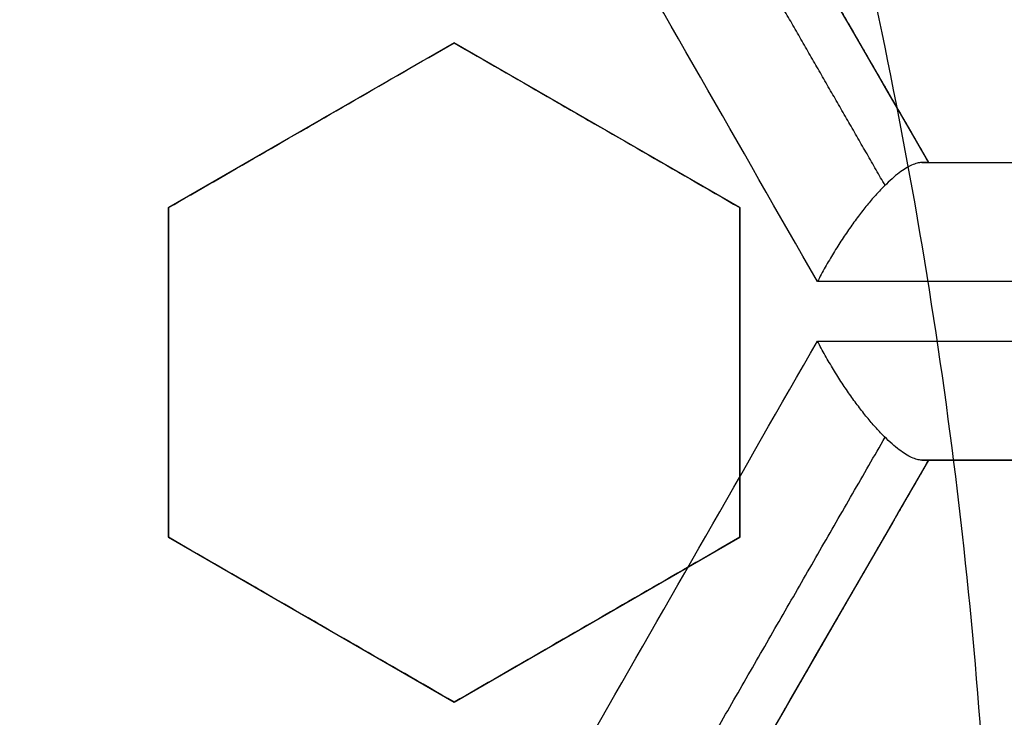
# Model space of a CAD drawing. Header units: centimetres. Extents: x -11.4 to 11.4, y -26.1 to 0.
# Tile 529 of 656: x -6.685 to -6.6023, y -23.7158 to -23.6571. Entities that reach past the tile are written whole.
import ezdxf

# ---------------------------------------------------------------- set-up
doc = ezdxf.new("R2010")
doc.units = ezdxf.units.CM
doc.layers.add('Default', color=7, linetype='Continuous', true_color=0x000000)

msp = doc.modelspace()

# ---------------------------------------------------------------- linework, layer by layer
at = {"layer": 'Default'}
for p, q in [((-6.61544310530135, -23.65737095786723, -4.611419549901), (-6.608647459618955, -23.66914136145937, -4.611419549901)), ((-6.6485, -23.6590673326, -3.243246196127), (-6.672499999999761, -23.67292373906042, -3.243246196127)), ((-6.624500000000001, -23.67292373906, -3.251824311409), (-6.648499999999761, -23.65906733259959, -3.251824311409)), ((-6.66049999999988, -23.66599553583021, -3.269842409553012), (-6.66049999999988, -23.66599553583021, -3.216633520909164)), ((-6.636499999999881, -23.66599553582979, -3.278392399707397), (-6.636499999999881, -23.66599553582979, -3.225183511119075)), ((-6.608647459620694, -23.66914136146, -4.579660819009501), (-6.544147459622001, -23.66914136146, -4.579660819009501)), ((-6.672499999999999, -23.67292373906, -3.2376128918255), (-6.672499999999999, -23.70063655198, -3.2376128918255)), ((-6.624500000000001, -23.70063655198, -3.2548607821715), (-6.624500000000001, -23.67292373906, -3.2548607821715)), ((-6.672499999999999, -23.68678014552, -3.264128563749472), (-6.672499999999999, -23.68678014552, -3.210919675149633)), ((-6.624500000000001, -23.68678014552, -3.281385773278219), (-6.624500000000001, -23.68678014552, -3.228176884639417)), ((-6.60864745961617, -23.6941413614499, -4.564481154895), (-6.640897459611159, -23.74999999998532, -4.564481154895)), ((-6.544147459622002, -23.69414136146, -4.579660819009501), (-6.60864745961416, -23.69414136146, -4.579660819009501)), ((-6.672499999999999, -23.70063655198, -3.2408483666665), (-6.648500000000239, -23.71449295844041, -3.2408483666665)), ((-6.6485, -23.71449295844, -3.2495181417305), (-6.62450000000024, -23.70063655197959, -3.2495181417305)), ((-6.66050000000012, -23.70756475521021, -3.26742165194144), (-6.66050000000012, -23.70756475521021, -3.214212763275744)), ((-6.636500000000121, -23.70756475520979, -3.276108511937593), (-6.636500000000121, -23.70756475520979, -3.222899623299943))]:
    msp.add_line(p, q, dxfattribs=at)
at = {"layer": 'Default', "extrusion": (0, 0, -1)}
for centre, radius, start, end in [((7.050000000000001, -23.75, 3), 0.9, 90, 270), ((7.050000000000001, -23.75, 3.789997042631), 0.8999999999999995, 90, 270), ((7.050000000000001, -23.75, 4.600000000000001), 0.8550000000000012, 90, 270), ((7.050000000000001, -23.75, 4.27), 0.8250000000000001, 0, 180), ((7.050000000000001, -23.75, 4.48), 0.82, 0, 180), ((7.050000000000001, -23.75, 4.455), 0.7950000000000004, 0, 180), ((7.050000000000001, -23.75, 4.32), 0.7825000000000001, 0, 180), ((7.050000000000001, -23.75, 4.455), 0.7825000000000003, 0, 180), ((7.050000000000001, -23.75, 3.984878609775), 0.7584500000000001, 90, 180), ((7.050000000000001, -23.75, 4.345000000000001), 0.7575000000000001, 0, 180), ((7.050000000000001, -23.75, 3.2675), 0.6775000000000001, 0, 180), ((7.050000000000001, -23.75, 3.2775), 0.677500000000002, 0, 180), ((7.050000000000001, -23.75, 3.25), 0.6725, 0, 180), ((7.050000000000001, -23.75, 3.2875), 0.6725, 0, 180), ((7.050000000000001, -23.75, 3.25), 0.6367740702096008, 0, 180), ((7.050000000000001, -23.75, 3.269019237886), 0.6125, 0, 180), ((7.050000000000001, -23.75, 4.69), 0.6075000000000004, 0, 180), ((7.050000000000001, -23.75, 4.670980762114), 0.6075, 0, 180), ((7.050000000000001, -23.75, 3.255), 0.6075, 0, 180), ((7.050000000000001, -23.75, 3.2875), 0.6075, 0, 180), ((7.050000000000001, -23.75, 3.05), 0.5999999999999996, 90, 270), ((7.050000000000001, -23.75, 3.255), 0.55, 0, 180), ((7.050000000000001, -23.75, 3.263395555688), 0.5500000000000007, 0, 180)]:
    msp.add_arc(centre, radius, start, end, dxfattribs=at)
at = {"layer": 'Default'}
for centre, radius, start, end in [((-7.050000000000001, -23.75, -4.6), 0.8550000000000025, 270, 90), ((-7.050000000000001, -23.75, -4.27), 0.835, 270, 90), ((-7.050000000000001, -23.75, -4.58), 0.8349999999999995, 270, 90), ((-7.050000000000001, -23.75, -4.425000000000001), 0.8349999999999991, 270, 90), ((-7.050000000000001, -23.75, -4.295000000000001), 0.8250000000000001, 0, 180), ((-7.050000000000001, -23.75, -4.282500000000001), 0.8250000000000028, 0, 180), ((-7.050000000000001, -23.75, -4.32), 0.8, 0, 180), ((-7.050000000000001, -23.75, -3.1), 0.775, 270, 90), ((-7.050000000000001, -23.75, -3.5986250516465), 0.7749999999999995, 270, 90), ((-7.050000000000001, -23.75, -4.43), 0.7575000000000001, 0, 180), ((-7.050000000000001, -23.75, -4.3875), 0.7575000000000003, 0, 180), ((-7.050000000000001, -23.75, -3.2425), 0.75, 0, 180), ((-7.050000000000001, -23.75, -3.98), 0.75, 0, 180), ((-7.050000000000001, -23.75, -3.61125), 0.75, 0, 74.77009621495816), ((-7.050000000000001, -23.75, -3.2425), 0.7025000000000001, 0, 180), ((-7.050000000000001, -23.75, -3.2875), 0.6775000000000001, 0, 180), ((-7.050000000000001, -23.75, -3.26875), 0.6724999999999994, 0, 180), ((-7.050000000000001, -23.75, -4.66), 0.67, 0, 180), ((-7.050000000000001, -23.75, -4.69), 0.6400000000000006, 0, 180), ((-7.050000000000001, -23.75, -3.25), 0.636774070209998, 0, 180), ((-7.050000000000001, -23.75, -3.2875), 0.6231698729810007, 0, 180), ((-7.050000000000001, -23.75, -4.680490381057), 0.6075000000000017, 0, 180), ((-7.050000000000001, -23.75, -3.27125), 0.6075000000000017, 0, 180), ((-7.050000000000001, -23.75, -3), 0.6000000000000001, 270, 90), ((-7.050000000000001, -23.75, -3.1), 0.6000000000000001, 270, 90), ((-7.050000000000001, -23.75, -3.271791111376), 0.55, 0, 180), ((-7.050000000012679, -23.75000000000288, -3.2875), 0.4469695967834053, 2.93321794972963, 12.94174343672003)]:
    msp.add_arc(centre, radius, start, end, dxfattribs=at)
at = {"layer": 'Default', "extrusion": (0, 1, 0)}
for centre, radius, start, end in [((7.049999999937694, -5.759999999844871, -23.66914136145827), 1.224999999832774, 111.0895761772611, 114.3897087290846), ((7.050000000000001, -5.760000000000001, -23.69414136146), 1.225, 111.0895761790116, 113.5404406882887)]:
    msp.add_arc(centre, radius, start, end, dxfattribs=at)
at = {"layer": 'Default', "extrusion": (0, -1, 0)}
for centre, radius, start, end in [((-7.050000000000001, -5.760000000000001, 23.67914136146), 1.215000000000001, 65.31344244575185, 69.17132796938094), ((-7.049999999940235, -5.759999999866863, 23.67914138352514), 1.214999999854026, 65.31344244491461, 69.17132797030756), ((-7.050000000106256, -5.760000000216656, 23.69414137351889), 1.225000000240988, 65.6102912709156, 68.91042381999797)]:
    msp.add_arc(centre, radius, start, end, dxfattribs=at)
at = {"layer": 'Default', "extrusion": (-3.337380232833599e-08, 0.9999999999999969, -7.260471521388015e-08)}
msp.add_arc((7.050000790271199, -5.760001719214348, -23.68414080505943), 1.21499999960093, 110.8286720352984, 114.6865575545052, dxfattribs=at)
at = {"layer": 'Default'}
for points, degree in [([(-7.050000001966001, -22.85000591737, -4.579994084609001), (-7.038829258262, -22.85000591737, -4.579994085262), (-7.016470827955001, -22.85041309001, -4.57996809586), (-6.982913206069, -22.85229470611, -4.579978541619), (-6.949430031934, -22.85542554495, -4.579975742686), (-6.916038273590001, -22.85981313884, -4.579976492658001), (-6.882816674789, -22.86545048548, -4.579976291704), (-6.849855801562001, -22.87232107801, -4.579976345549), (-6.817154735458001, -22.88042458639, -4.579976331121), (-6.784792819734, -22.88974261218, -4.579976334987), (-6.752822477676, -22.90025696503, -4.579976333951), (-6.721248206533, -22.91196643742, -4.579976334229), (-6.690138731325, -22.92484687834, -4.579976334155), (-6.659531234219, -22.93888214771, -4.579976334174), (-6.629466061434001, -22.95405467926, -4.579976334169), (-6.60000794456, -22.97033040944, -4.579976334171), (-6.571170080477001, -22.98770094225, -4.57997633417), (-6.542992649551, -23.00614419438, -4.57997633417), (-6.515530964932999, -23.02562391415, -4.57997633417), (-6.488811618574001, -23.04612101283, -4.57997633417), (-6.462881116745, -23.06760056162, -4.57997633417), (-6.437786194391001, -23.09002131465, -4.57997633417), (-6.413531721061, -23.11337910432, -4.57997633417), (-6.390166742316, -23.13762926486, -4.57997633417), (-6.367728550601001, -23.1627320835, -4.57997633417), (-6.346240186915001, -23.18866229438, -4.57997633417), (-6.325745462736, -23.21536660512, -4.57997633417), (-6.306266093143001, -23.24281397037, -4.57997633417), (-6.287815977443, -23.27098694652, -4.57997633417), (-6.270435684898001, -23.29982524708, -4.57997633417), (-6.254144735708, -23.32929531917, -4.57997633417), (-6.238966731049, -23.35935601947, -4.57997633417), (-6.22493234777, -23.3899431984, -4.57997633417), (-6.212045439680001, -23.4210469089, -4.57997633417), (-6.200328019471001, -23.4526190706, -4.57997633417), (-6.189801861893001, -23.48460021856, -4.57997633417), (-6.180477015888, -23.5169596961, -4.57997633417), (-6.172370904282, -23.54963853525, -4.57997633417), (-6.165495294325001, -23.58258113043, -4.57997633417), (-6.159852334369, -23.61577939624, -4.57997633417), (-6.155455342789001, -23.64916502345, -4.57997633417), (-6.152310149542, -23.68268801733, -4.57997633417), (-6.150420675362, -23.71631200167, -4.57997633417), (-6.149790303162, -23.74996560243, -4.57997633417), (-6.150418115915, -23.78361971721, -4.57997633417), (-6.152305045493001, -23.81724384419, -4.57997633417), (-6.155447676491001, -23.85076694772, -4.57997633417), (-6.159842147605, -23.884153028, -4.57997633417), (-6.165482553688, -23.91735152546, -4.57997633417), (-6.172355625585, -23.95029454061, -4.57997633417), (-6.180459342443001, -23.98297436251, -4.57997633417), (-6.189781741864, -24.01533455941, -4.57997633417), (-6.200305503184, -24.0473165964, -4.57997633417), (-6.212020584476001, -24.07888976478, -4.57997633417), (-6.224905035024, -24.10999420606, -4.57997633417), (-6.238937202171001, -24.14058267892, -4.57997633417), (-6.254113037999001, -24.170644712, -4.57997633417), (-6.270401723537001, -24.20011593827, -4.57997633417), (-6.287779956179, -24.2289557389, -4.57997633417), (-6.306227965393, -24.25713010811, -4.57997633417), (-6.325705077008, -24.28457868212, -4.57997633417), (-6.346198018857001, -24.3112848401, -4.57997633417), (-6.367684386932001, -24.33721659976, -4.57997633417), (-6.390120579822, -24.3623209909, -4.57997633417), (-6.413483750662, -24.38657293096, -4.57997633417), (-6.437736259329, -24.40993235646, -4.57997633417), (-6.462829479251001, -24.4323550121, -4.57997633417), (-6.488758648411, -24.45383675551, -4.57997633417), (-6.515476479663, -24.47433588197, -4.57997633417), (-6.542936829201, -24.49381775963, -4.57997633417), (-6.571112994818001, -24.51226319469, -4.57997633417), (-6.599949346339, -24.52963576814, -4.579976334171), (-6.629406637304, -24.54591392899, -4.579976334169), (-6.659470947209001, -24.56108882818, -4.579976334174), (-6.690077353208, -24.57512635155, -4.579976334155), (-6.721186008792, -24.58800916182, -4.579976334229), (-6.752759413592, -24.59972097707, -4.579976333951), (-6.784729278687, -24.61023780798, -4.579976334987), (-6.817091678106, -24.61955853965, -4.579976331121), (-6.849792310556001, -24.62766442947, -4.579976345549), (-6.88275073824, -24.63453701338, -4.579976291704), (-6.915969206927, -24.64017644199, -4.579976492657), (-6.949361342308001, -24.64456678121, -4.579975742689), (-6.982852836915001, -24.64770094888, -4.579978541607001), (-7.016430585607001, -24.64958576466, -4.579968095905), (-7.038814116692, -24.64999408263, -4.579994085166), (-7.049999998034, -24.64999408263, -4.579994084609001)], 3), ([(-7.050000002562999, -22.87000771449, -4.599992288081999), (-7.038929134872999, -22.87000771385, -4.599992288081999), (-7.016824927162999, -22.87044777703, -4.600003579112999), (-6.983759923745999, -22.87231003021, -4.599999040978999), (-6.950849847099, -22.8754191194, -4.600000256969), (-6.918072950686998, -22.87975909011, -4.599999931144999), (-6.885477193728, -22.88532902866, -4.600000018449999), (-6.853104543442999, -22.89212084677, -4.599999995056), (-6.820976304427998, -22.90013377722, -4.600000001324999), (-6.789232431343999, -22.90933233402, -4.599999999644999), (-6.757976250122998, -22.91967364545, -4.600000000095), (-6.727177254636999, -22.93115663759, -4.599999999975), (-6.696849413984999, -22.94377187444, -4.600000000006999), (-6.666982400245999, -22.95752443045, -4.599999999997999), (-6.637633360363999, -22.97239239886, -4.6), (-6.608880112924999, -22.98833558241, -4.6), (-6.580743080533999, -23.00534064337, -4.6), (-6.553257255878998, -23.02338719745, -4.6), (-6.526470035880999, -23.04244368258, -4.6), (-6.500404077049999, -23.06249428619, -4.6), (-6.475109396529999, -23.08350162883, -4.6), (-6.450633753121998, -23.10542314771, -4.6), (-6.426981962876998, -23.12825403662, -4.6), (-6.404200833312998, -23.15195089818, -4.6), (-6.382323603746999, -23.17647785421, -4.6), (-6.361371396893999, -23.20181201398, -4.6), (-6.341387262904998, -23.22790124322, -4.6), (-6.322391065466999, -23.25471754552, -4.6), (-6.304398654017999, -23.28224122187, -4.6), (-6.287450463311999, -23.31041192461, -4.6), (-6.271564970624, -23.33919764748, -4.6), (-6.256764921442, -23.36855872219, -4.6), (-6.243080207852, -23.39843256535, -4.6), (-6.2305142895, -23.42881031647, -4.6), (-6.219089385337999, -23.45964319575, -4.6), (-6.208826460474, -23.4908734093, -4.6), (-6.199734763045, -23.52247268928, -4.6), (-6.191831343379, -23.55438357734, -4.6), (-6.185127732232, -23.58655183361, -4.6), (-6.179626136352, -23.61896932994, -4.6), (-6.175339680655, -23.65156823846, -4.6), (-6.172273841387, -23.68430056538, -4.6), (-6.170432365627, -23.71713212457, -4.6), (-6.169818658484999, -23.74999277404, -4.6), (-6.170431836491, -23.78285372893, -4.6), (-6.172272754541, -23.81568473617, -4.6), (-6.17533790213, -23.84841578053, -4.6), (-6.179623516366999, -23.88101313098, -4.6), (-6.185124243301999, -23.91342969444, -4.6), (-6.191827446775, -23.94559951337, -4.6), (-6.199731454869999, -23.97751522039, -4.6), (-6.208824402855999, -24.00912015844, -4.6), (-6.219088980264, -24.04035585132, -4.6), (-6.230515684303, -24.07119339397, -4.6), (-6.243083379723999, -24.10157483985, -4.6), (-6.256770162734, -24.13145229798, -4.6), (-6.271572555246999, -24.16081683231, -4.6), (-6.287460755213, -24.18960605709, -4.6), (-6.304412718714, -24.21778133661, -4.6), (-6.322408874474, -24.24530870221, -4.6), (-6.341407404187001, -24.27212610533, -4.6), (-6.361391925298, -24.29821371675, -4.6), (-6.382342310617, -24.32354381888, -4.6), (-6.404216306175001, -24.34806569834, -4.6), (-6.426994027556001, -24.37175796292, -4.6), (-6.450643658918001, -24.39458604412, -4.6), (-6.475121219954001, -24.41650866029, -4.6), (-6.500422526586, -24.43752061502, -4.6), (-6.526496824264, -24.45757628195, -4.6), (-6.553291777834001, -24.47663651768, -4.6), (-6.580784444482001, -24.49468551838, -4.6), (-6.608928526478, -24.51169257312, -4.6), (-6.637691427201, -24.52763854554, -4.6), (-6.667051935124, -24.54250933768, -4.599999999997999), (-6.696931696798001, -24.55626435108, -4.600000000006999), (-6.727274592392, -24.56888192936, -4.599999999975), (-6.758087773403, -24.58036572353, -4.600000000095), (-6.789353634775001, -24.59070531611, -4.599999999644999), (-6.821099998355, -24.59989952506, -4.600000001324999), (-6.853227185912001, -24.60790727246, -4.599999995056), (-6.885602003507, -24.61469476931, -4.600000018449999), (-6.918204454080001, -24.62026089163, -4.599999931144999), (-6.950981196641, -24.6245956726, -4.600000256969), (-6.983876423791, -24.62769844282, -4.599999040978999), (-7.01690332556, -24.62955448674, -4.600003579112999), (-7.038958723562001, -24.62999228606, -4.599992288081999), (-7.049999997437, -24.62999228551, -4.599992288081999)], 3), ([(-7.050000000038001, -22.97338343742, -4.211616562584), (-7.040034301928, -22.97326068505, -4.211739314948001), (-7.0200716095, -22.97339655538, -4.211987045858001), (-6.990068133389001, -22.97475443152, -4.212364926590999), (-6.960077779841, -22.97727194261, -4.212748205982), (-6.930172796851, -22.98094910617, -4.213135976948), (-6.900463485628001, -22.98577184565, -4.213526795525), (-6.870960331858, -22.99173644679, -4.213920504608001), (-6.841728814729, -22.9988285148, -4.21431621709), (-6.812767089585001, -23.00704882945, -4.214713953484), (-6.784149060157, -23.01637813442, -4.215112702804), (-6.755903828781, -23.0268065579, -4.215512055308), (-6.728083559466, -23.03831624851, -4.215911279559), (-6.700785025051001, -23.0508628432, -4.216308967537), (-6.673979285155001, -23.06445271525, -4.216705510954), (-6.647535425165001, -23.07916987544, -4.21710293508), (-6.621903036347, -23.09477466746, -4.217494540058), (-6.598251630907, -23.11044028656, -4.217861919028), (-6.577686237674, -23.12510785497, -4.218186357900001), (-6.559354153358, -23.13903749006, -4.21847964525), (-6.54189295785, -23.15310658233, -4.218762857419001), (-6.524518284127, -23.16795465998, -4.219048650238), (-6.507527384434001, -23.18336335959, -4.2193327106), (-6.491033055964, -23.19923462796, -4.219611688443), (-6.475328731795, -23.21524076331, -4.219887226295), (-6.459818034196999, -23.23196178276, -4.220170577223), (-6.443392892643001, -23.25075472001, -4.220483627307), (-6.425759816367, -23.27235681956, -4.220836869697), (-6.407902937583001, -23.29596432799, -4.221215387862), (-6.390537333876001, -23.320853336, -4.221606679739), (-6.374163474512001, -23.34636627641, -4.22200017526), (-6.358774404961, -23.37250001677, -4.222395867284), (-6.344394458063, -23.39922104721, -4.222793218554), (-6.331054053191, -23.42647417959, -4.223191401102), (-6.318782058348, -23.45419617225, -4.223589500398), (-6.307584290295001, -23.4823692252, -4.223987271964), (-6.297472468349, -23.51096694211, -4.224384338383), (-6.288462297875, -23.53995216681, -4.224780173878), (-6.280576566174, -23.56925476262, -4.22517382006), (-6.273829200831, -23.59881391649, -4.225564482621), (-6.268224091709, -23.62860184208, -4.225951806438), (-6.263764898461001, -23.65860388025, -4.226335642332), (-6.260461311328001, -23.68877269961, -4.226715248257), (-6.258320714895, -23.71905055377, -4.227090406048), (-6.257345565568, -23.74942073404, -4.227459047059), (-6.257541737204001, -23.78002186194, -4.227829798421), (-6.258911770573, -23.81056761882, -4.228207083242), (-6.261454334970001, -23.84105143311, -4.228588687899), (-6.265161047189, -23.87138087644, -4.228974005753), (-6.270024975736, -23.90153190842, -4.229362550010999), (-6.276045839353, -23.9314946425, -4.229754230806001), (-6.283206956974, -23.96118644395, -4.230147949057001), (-6.291506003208, -23.99059835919, -4.230543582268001), (-6.300922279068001, -24.01965553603, -4.230940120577), (-6.311447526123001, -24.04833621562, -4.23133725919), (-6.323068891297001, -24.07660058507, -4.231734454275), (-6.335758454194, -24.10438344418, -4.232130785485), (-6.349513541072, -24.13167755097, -4.232526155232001), (-6.364293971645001, -24.15840378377, -4.232919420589), (-6.380099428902, -24.18456209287, -4.233310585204), (-6.396889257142, -24.21008352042, -4.23369863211), (-6.414649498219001, -24.23494853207, -4.2340832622), (-6.433349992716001, -24.25911283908, -4.234463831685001), (-6.452961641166, -24.28254236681, -4.234839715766), (-6.473558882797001, -24.30531097, -4.235212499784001), (-6.49503825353, -24.32728630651, -4.23557888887), (-6.517395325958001, -24.34847618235, -4.235952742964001), (-6.540529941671, -24.36877856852, -4.236330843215), (-6.564422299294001, -24.3881804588, -4.236713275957), (-6.589045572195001, -24.40665840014, -4.237099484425), (-6.614348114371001, -24.42417454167, -4.237488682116), (-6.640315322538, -24.44071804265, -4.237880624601), (-6.666876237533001, -24.45624449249, -4.238274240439), (-6.694029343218, -24.47075331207, -4.238669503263), (-6.721707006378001, -24.48420741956, -4.239065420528), (-6.749886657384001, -24.49659654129, -4.239461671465), (-6.778516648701, -24.50789701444, -4.239857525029), (-6.807545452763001, -24.51809033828, -4.240252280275), (-6.836977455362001, -24.52717647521, -4.240645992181), (-6.866748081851, -24.53513189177, -4.241037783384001), (-6.896791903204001, -24.54193893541, -4.241426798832), (-6.927035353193, -24.54758431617, -4.241812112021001), (-6.957482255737, -24.55207143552, -4.242193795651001), (-6.988153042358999, -24.55539777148, -4.242572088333), (-7.019001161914, -24.55754929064, -4.242946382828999), (-7.039657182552, -24.55819289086, -4.243192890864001), (-7.050000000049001, -24.5583152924, -4.243315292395)], 3), ([(-7.050000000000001, -24.525, -4.097250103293), (-7.040059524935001, -24.525, -4.097056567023), (-7.020176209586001, -24.52461734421, -4.096666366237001), (-6.990398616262, -24.52289677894, -4.096072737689), (-6.960681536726, -24.52002887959, -4.095471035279), (-6.93109326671, -24.51601765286, -4.094862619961), (-6.901708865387, -24.51087533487, -4.094249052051), (-6.872544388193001, -24.5046065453, -4.09363068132), (-6.843642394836, -24.49722044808, -4.093008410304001), (-6.815018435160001, -24.48871913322, -4.0923825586), (-6.786746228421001, -24.47912222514, -4.091754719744), (-6.758891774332, -24.4684549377, -4.091126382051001), (-6.731464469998, -24.45672251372, -4.090497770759), (-6.704505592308, -24.44394203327, -4.089869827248), (-6.67803608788, -24.43012136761, -4.089243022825), (-6.652126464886, -24.41529568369, -4.088619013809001), (-6.626828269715, -24.3994976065, -4.087999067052), (-6.602153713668, -24.38273637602, -4.0873834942), (-6.578133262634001, -24.3650315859, -4.086773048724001), (-6.554796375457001, -24.34640201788, -4.086168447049), (-6.532209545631, -24.32690110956, -4.085571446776), (-6.510389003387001, -24.3065441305, -4.084982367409), (-6.489390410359, -24.28538619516, -4.084403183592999), (-6.469190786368, -24.26340330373, -4.083811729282), (-6.449850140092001, -24.24065475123, -4.083213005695), (-6.431412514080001, -24.21719494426, -4.082607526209), (-6.413897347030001, -24.19305176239, -4.081996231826), (-6.397322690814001, -24.16825132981, -4.081379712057), (-6.381698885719, -24.14280524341, -4.08075829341), (-6.367066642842, -24.11677498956, -4.08013349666), (-6.353463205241, -24.0902319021, -4.079507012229), (-6.340892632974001, -24.06319079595, -4.078879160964), (-6.329354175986, -24.03564384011, -4.078249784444), (-6.318873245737, -24.00763676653, -4.077619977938), (-6.309493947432, -23.97928509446, -4.076992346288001), (-6.30125860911, -23.95075631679, -4.07637049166), (-6.294105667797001, -23.92190387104, -4.075751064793), (-6.287919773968, -23.89202918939, -4.075119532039), (-6.282925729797, -23.8619255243, -4.074493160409), (-6.27922777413, -23.83252088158, -4.073890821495), (-6.276803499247, -23.80502748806, -4.073336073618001), (-6.275387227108, -23.77883524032, -4.072814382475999), (-6.274846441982, -23.7520817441, -4.072290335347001), (-6.27524316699, -23.72509774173, -4.071763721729), (-6.276580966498, -23.69814539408, -4.071227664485), (-6.278824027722, -23.67162969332, -4.070693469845), (-6.281923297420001, -23.64546667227, -4.070159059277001), (-6.286213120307, -23.61756303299, -4.069581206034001), (-6.291882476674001, -23.58816071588, -4.068963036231), (-6.298864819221, -23.55833921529, -4.068326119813), (-6.306953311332, -23.52908125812, -4.067691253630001), (-6.315942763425, -23.50084682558, -4.067069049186), (-6.32605741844, -23.47281764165, -4.066441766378), (-6.33729162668, -23.44508928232, -4.065811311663), (-6.349584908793, -23.41782536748, -4.065181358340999), (-6.362822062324, -23.39124745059, -4.064557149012), (-6.37709700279, -23.36512302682, -4.063933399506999), (-6.392790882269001, -23.33888569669, -4.063296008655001), (-6.409455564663, -23.31338657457, -4.062665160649), (-6.426553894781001, -23.2893367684, -4.062059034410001), (-6.443232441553, -23.26761872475, -4.061501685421), (-6.459897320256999, -23.24737082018, -4.060973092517), (-6.477614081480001, -23.22727445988, -4.060438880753), (-6.496156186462, -23.20766698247, -4.059907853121), (-6.51534924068, -23.18873946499, -4.059383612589), (-6.534885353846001, -23.17076718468, -4.058857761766), (-6.55491030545, -23.15354506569, -4.058329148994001), (-6.577115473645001, -23.13575777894, -4.057753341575), (-6.601253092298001, -23.11789125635, -4.057139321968), (-6.626598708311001, -23.10063985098, -4.056506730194), (-6.652285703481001, -23.08460866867, -4.055877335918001), (-6.677996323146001, -23.06990393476, -4.055258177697), (-6.704396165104, -23.05611215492, -4.054632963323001), (-6.731394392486, -23.04330809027, -4.054004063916), (-6.758888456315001, -23.03154563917, -4.053373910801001), (-6.786758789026, -23.02087354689, -4.052745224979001), (-6.814990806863, -23.01129023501, -4.052118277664), (-6.843596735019, -23.00279199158, -4.051492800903), (-6.872529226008, -22.99539659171, -4.050869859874), (-6.901712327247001, -22.98912386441, -4.050251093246), (-6.931093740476, -22.98398257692, -4.049637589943), (-6.96064747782, -22.97997545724, -4.049029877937), (-6.990359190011, -22.97710596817, -4.048428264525), (-7.020171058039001, -22.97538252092, -4.047833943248), (-7.040058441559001, -22.975, -4.047443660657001), (-7.050000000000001, -22.975, -4.047250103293)], 3), ([(-6.640897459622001, -23.61328272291, -4.515), (-6.624772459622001, -23.641212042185, -4.515), (-6.608647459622, -23.66914136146, -4.515)], 2), ([(-6.631245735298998, -23.62999999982, -4.605682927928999), (-6.623686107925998, -23.64309365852, -4.608368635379), (-6.616152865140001, -23.65614161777, -4.611128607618), (-6.608647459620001, -23.66914136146, -4.613962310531)], 3), ([(-6.617976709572, -23.67914136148, -4.62440285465), (-6.624520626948, -23.66771367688, -4.621913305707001), (-6.631086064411, -23.65624841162, -4.619480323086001), (-6.637672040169, -23.6447472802, -4.617104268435)], 3), ([(-6.672499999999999, -23.67292373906, -3.265049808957), (-6.670013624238, -23.67148822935, -3.266041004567), (-6.664920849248, -23.66854791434, -3.268073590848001), (-6.656939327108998, -23.66393978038, -3.271266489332), (-6.651355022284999, -23.66071568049, -3.273505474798), (-6.648499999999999, -23.6590673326, -3.274651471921)], 3), ([(-6.672499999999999, -23.67292373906, -3.211840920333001), (-6.670012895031, -23.67148780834, -3.212832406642), (-6.664919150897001, -23.66854693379, -3.214865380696), (-6.656937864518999, -23.66393893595, -3.218058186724), (-6.651354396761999, -23.66071531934, -3.220296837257), (-6.648499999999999, -23.6590673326, -3.221442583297)], 3), ([(-6.648499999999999, -23.6590673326, -3.274651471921), (-6.645922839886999, -23.66055525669, -3.275446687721), (-6.640708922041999, -23.66356551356, -3.277066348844), (-6.632718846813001, -23.66817858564, -3.279581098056), (-6.627260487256, -23.671329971, -3.281320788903), (-6.624500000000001, -23.67292373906, -3.282206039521)], 3), ([(-6.648499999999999, -23.6590673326, -3.274651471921), (-6.648499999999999, -23.6590673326, -3.248047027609), (-6.648499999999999, -23.6590673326, -3.221442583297)], 2), ([(-6.648499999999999, -23.6590673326, -3.221442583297), (-6.645921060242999, -23.66055628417, -3.222238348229), (-6.640704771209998, -23.66356791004, -3.223858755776), (-6.632714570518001, -23.66818105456, -3.226373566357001), (-6.627258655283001, -23.67133102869, -3.228112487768), (-6.624500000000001, -23.67292373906, -3.228997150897)], 3), ([(-6.609211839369, -23.66914136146, -4.617051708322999), (-6.609334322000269, -23.66914136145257, -4.617372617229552), (-6.609599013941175, -23.66917675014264, -4.61801074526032), (-6.610053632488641, -23.66933935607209, -4.618947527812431), (-6.610559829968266, -23.66961229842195, -4.619847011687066), (-6.611107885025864, -23.6699903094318, -4.620692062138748), (-6.611705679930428, -23.67048110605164, -4.621491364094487), (-6.612346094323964, -23.67108383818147, -4.622227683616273), (-6.613018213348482, -23.67179092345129, -4.622884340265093), (-6.61371995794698, -23.6726029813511, -4.623454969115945), (-6.614448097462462, -23.67352123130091, -4.623929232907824), (-6.615184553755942, -23.67452730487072, -4.624288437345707), (-6.61591197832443, -23.67559844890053, -4.624522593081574), (-6.616631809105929, -23.67673907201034, -4.624628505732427), (-6.617328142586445, -23.67792827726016, -4.624597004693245), (-6.617765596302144, -23.67873555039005, -4.624483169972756), (-6.617976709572, -23.67914136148, -4.62440285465)], 3), ([(-6.608647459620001, -23.66914136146, -4.613962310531), (-6.608647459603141, -23.66914136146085, -4.614232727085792), (-6.608671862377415, -23.66914136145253, -4.614767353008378), (-6.608779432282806, -23.66914136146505, -4.615551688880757), (-6.608956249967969, -23.66914136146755, -4.616315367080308), (-6.609119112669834, -23.66914136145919, -4.616808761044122), (-6.609211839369, -23.66914136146, -4.617051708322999)], 3), ([(-6.608647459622, -23.66914136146, -4.515), (-6.576397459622, -23.66914136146, -4.515), (-6.544147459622, -23.66914136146, -4.515)], 2), ([(-6.608647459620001, -23.66914136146, -4.613962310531), (-6.608647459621, -23.66914136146, -4.5644811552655), (-6.608647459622, -23.66914136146, -4.515)], 2), ([(-6.672499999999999, -23.67292373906, -3.211840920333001), (-6.672499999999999, -23.67292373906, -3.238445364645), (-6.672499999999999, -23.67292373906, -3.265049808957)], 2), ([(-6.672499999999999, -23.70063655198, -3.263384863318), (-6.672499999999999, -23.69755339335, -3.263530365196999), (-6.672499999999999, -23.69138973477, -3.263848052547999), (-6.672499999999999, -23.68215243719, -3.264403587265), (-6.672499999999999, -23.67599913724, -3.264825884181), (-6.672499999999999, -23.67292373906, -3.265049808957)], 3), ([(-6.672499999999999, -23.70063655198, -3.210175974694), (-6.672499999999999, -23.69755319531, -3.210321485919), (-6.672499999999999, -23.69138927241, -3.210639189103), (-6.672499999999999, -23.68215193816, -3.211194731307), (-6.672499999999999, -23.6759989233, -3.211617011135), (-6.672499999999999, -23.67292373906, -3.211840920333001)], 3), ([(-6.624500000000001, -23.67292373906, -3.228997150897), (-6.624500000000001, -23.67292373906, -3.255601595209), (-6.624500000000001, -23.67292373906, -3.282206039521)], 2), ([(-6.624500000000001, -23.67292373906, -3.282206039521), (-6.624500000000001, -23.67599937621, -3.28200650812), (-6.624500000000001, -23.68215300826, -3.281630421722), (-6.624500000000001, -23.69139061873, -3.281136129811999), (-6.624500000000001, -23.69755377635, -3.280853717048), (-6.624500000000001, -23.70063655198, -3.280724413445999)], 3), ([(-6.624500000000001, -23.67292373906, -3.228997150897), (-6.624500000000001, -23.67599951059, -3.228797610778), (-6.624500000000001, -23.68215332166, -3.228421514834), (-6.624500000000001, -23.69139090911, -3.227927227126), (-6.624500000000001, -23.69755390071, -3.227644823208), (-6.624500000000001, -23.70063655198, -3.227515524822)], 3), ([(-6.655689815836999, -23.75, -4.610763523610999), (-6.643044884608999, -23.72791807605, -4.615102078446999), (-6.630471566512, -23.70596121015, -4.619649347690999), (-6.617976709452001, -23.68414136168, -4.624402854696)], 3), ([(-6.609211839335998, -23.69414136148, -4.617051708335), (-6.609334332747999, -23.69414136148, -4.617372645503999), (-6.609599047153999, -23.69410596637, -4.618010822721), (-6.610053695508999, -23.69394333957, -4.618947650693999), (-6.610559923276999, -23.693670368, -4.619847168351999), (-6.611108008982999, -23.69329232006, -4.620692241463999), (-6.611705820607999, -23.69280149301, -4.621491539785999), (-6.612346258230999, -23.69219872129, -4.622227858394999), (-6.613018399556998, -23.69149159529, -4.622884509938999), (-6.613720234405, -23.69067940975, -4.623455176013), (-6.614448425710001, -23.68976106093, -4.623929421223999), (-6.61518488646, -23.68875494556, -4.624288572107), (-6.61591229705, -23.68768378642, -4.624522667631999), (-6.616632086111, -23.68654319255, -4.624628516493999), (-6.617328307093, -23.68535414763, -4.624596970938), (-6.617765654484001, -23.68454706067, -4.624483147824), (-6.617976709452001, -23.68414136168, -4.624402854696)], 3), ([(-6.608647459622, -23.69414136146, -4.515), (-6.624772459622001, -23.72207068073, -4.515), (-6.640897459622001, -23.75, -4.515)], 2), ([(-6.608647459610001, -23.69414136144, -4.61396230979), (-6.619342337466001, -23.71266543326, -4.609924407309), (-6.630093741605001, -23.73128741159, -4.606036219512), (-6.640897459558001, -23.75, -4.602299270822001)], 3), ([(-6.609211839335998, -23.69414136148, -4.617051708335), (-6.609119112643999, -23.69414136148, -4.616808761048), (-6.608956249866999, -23.69414136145, -4.616315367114), (-6.608779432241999, -23.69414136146, -4.615551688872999), (-6.608671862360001, -23.69414136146, -4.614767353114), (-6.608647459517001, -23.69414136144, -4.61423272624), (-6.608647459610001, -23.69414136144, -4.61396230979)], 3), ([(-6.544147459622, -23.69414136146, -4.515), (-6.576397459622, -23.69414136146, -4.515), (-6.608647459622, -23.69414136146, -4.515)], 2), ([(-6.608647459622, -23.69414136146, -4.515), (-6.608647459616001, -23.69414136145, -4.564481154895), (-6.608647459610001, -23.69414136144, -4.61396230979)], 2), ([(-6.672499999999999, -23.70063655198, -3.210175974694), (-6.672499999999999, -23.70063655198, -3.236780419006), (-6.672499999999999, -23.70063655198, -3.263384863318)], 2), ([(-6.648499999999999, -23.71449295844, -3.271520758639), (-6.651288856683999, -23.71288281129, -3.270561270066), (-6.656785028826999, -23.70970959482, -3.268679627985), (-6.664771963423, -23.70509833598, -3.265972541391), (-6.669949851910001, -23.70210888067, -3.264235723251), (-6.672499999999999, -23.70063655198, -3.263384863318)], 3), ([(-6.648499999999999, -23.71449295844, -3.218311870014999), (-6.651290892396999, -23.71288163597, -3.217351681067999), (-6.656789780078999, -23.70970685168, -3.215469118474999), (-6.664776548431, -23.70509568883, -3.21276210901), (-6.669951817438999, -23.70210774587, -3.211026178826), (-6.672499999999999, -23.70063655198, -3.210175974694)], 3), ([(-6.624500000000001, -23.70063655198, -3.280724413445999), (-6.627327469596, -23.70226899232, -3.279633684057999), (-6.632875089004, -23.70547191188, -3.277497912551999), (-6.640859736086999, -23.71008185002, -3.274436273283), (-6.645987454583, -23.71304233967, -3.272478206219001), (-6.648499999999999, -23.71449295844, -3.271520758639)], 3), ([(-6.624500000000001, -23.70063655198, -3.227515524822), (-6.627328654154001, -23.70226967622, -3.226424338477), (-6.632877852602, -23.70547350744, -3.224287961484), (-6.640862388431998, -23.71008338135, -3.221226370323), (-6.645988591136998, -23.71304299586, -3.219268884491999), (-6.648499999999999, -23.71449295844, -3.218311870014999)], 3), ([(-6.624500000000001, -23.70063655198, -3.227515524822), (-6.624500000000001, -23.70063655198, -3.254119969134), (-6.624500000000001, -23.70063655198, -3.280724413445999)], 2), ([(-6.648499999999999, -23.71449295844, -3.218311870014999), (-6.648499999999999, -23.71449295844, -3.244916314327), (-6.648499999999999, -23.71449295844, -3.271520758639)], 2)]:
    msp.add_open_spline(points, degree=degree, dxfattribs=at)
for points, knots in [([(-6.478173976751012, -23.20173285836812, -4.270000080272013), (-6.482021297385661, -23.19772033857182, -4.269893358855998), (-6.494769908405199, -23.18470228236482, -4.269544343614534), (-6.517131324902, -23.163383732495, -4.268952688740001), (-6.555874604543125, -23.12985687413, -4.267949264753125), (-6.607799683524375, -23.091156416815, -4.2666554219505), (-6.675054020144, -23.05066959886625, -4.265054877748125), (-6.7463420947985, -23.016890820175, -4.263430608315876), (-6.820635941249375, -22.99036875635, -4.261806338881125), (-6.896820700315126, -22.971442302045, -4.260205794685), (-6.960902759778, -22.962091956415, -4.258911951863), (-7.012005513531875, -22.95840408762, -4.257908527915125), (-7.0500054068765, -22.95749735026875, -4.257180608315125), (-7.088005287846, -22.95840460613, -4.2564526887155), (-7.139107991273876, -22.96209317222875, -4.255449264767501), (-7.203189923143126, -22.97144439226, -4.254155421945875), (-7.279374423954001, -22.99037188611, -4.2525548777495), (-7.353667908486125, -23.01689496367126, -4.250930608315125), (-7.424955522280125, -23.05067471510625, -4.249306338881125), (-7.492209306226, -23.09116245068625, -4.247705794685), (-7.5441338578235, -23.129863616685, -4.246411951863), (-7.582876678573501, -23.16339100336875, -4.245408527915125), (-7.610387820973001, -23.189619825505, -4.244680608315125), (-7.6366162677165, -23.2171313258, -4.243952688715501), (-7.670143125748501, -23.25587460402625, -4.2429492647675), (-7.708843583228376, -23.3077996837, -4.241655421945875), (-7.74933040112, -23.375054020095, -4.2400548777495), (-7.783109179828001, -23.44634209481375, -4.238430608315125), (-7.8096312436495, -23.520635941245, -4.236806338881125), (-7.8285576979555, -23.596820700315, -4.235205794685), (-7.837908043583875, -23.66090275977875, -4.233911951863), (-7.8415959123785, -23.71200551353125, -4.232908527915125), (-7.842502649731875, -23.750005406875, -4.232180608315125), (-7.8415953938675, -23.78800528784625, -4.2314526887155), (-7.837906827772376, -23.839107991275, -4.2304492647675), (-7.828555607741, -23.90318992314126, -4.229155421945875), (-7.814564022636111, -23.95950704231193, -4.227972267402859), (-7.80500461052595, -23.98996202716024, -4.227316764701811), (-7.803236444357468, -23.99538910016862, -4.227199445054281)], [9.27219242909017, 9.27219242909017, 9.27219242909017, 9.27219242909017, 9.448947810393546, 9.852123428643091, 10.25529904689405, 11.06165028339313, 11.86800151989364, 12.67435275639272, 13.48070399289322, 14.28705522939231, 15.09340646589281, 15.49658208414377, 15.89975770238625, 16.30293332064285, 16.70610893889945, 17.51246017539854, 18.31881141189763, 19.12516264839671, 19.9315138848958, 20.73786512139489, 21.54421635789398, 21.94739197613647, 22.35056759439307, 22.75374321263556, 23.15691883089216, 23.96327006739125, 24.76962130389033, 25.57597254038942, 26.38232377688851, 27.18867501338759, 27.99502624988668, 28.39820186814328, 28.80137748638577, 29.20455310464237, 29.60772872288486, 30.41407995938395, 31.22043119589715, 31.39594200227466, 31.39594200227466, 31.39594200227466, 31.39594200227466]), ([(-7.050000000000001, -22.975, -4.112549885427), (-7.039995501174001, -22.975, -4.112744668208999), (-7.019986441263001, -22.97538749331, -4.113137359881), (-6.990017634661, -22.97713036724, -4.113734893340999), (-6.960138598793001, -22.98003228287, -4.114340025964), (-6.930394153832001, -22.98408890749, -4.114951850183), (-6.900828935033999, -22.98929417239, -4.11556944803), (-6.871487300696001, -22.99564028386, -4.11619189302), (-6.842413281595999, -23.0031177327, -4.116818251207), (-6.813650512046, -23.01171530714, -4.117447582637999), (-6.785242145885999, -23.02142011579, -4.118078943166), (-6.757230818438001, -23.03221759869, -4.118711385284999), (-6.729658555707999, -23.04409155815, -4.119343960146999), (-6.702566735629, -23.05702417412, -4.119975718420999), (-6.675996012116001, -23.07099603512, -4.120605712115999), (-6.649986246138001, -23.08598617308, -4.121232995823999), (-6.624576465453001, -23.10197208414, -4.121856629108), (-6.599804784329, -23.11892977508, -4.122475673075), (-6.575708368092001, -23.13683378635, -4.123089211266), (-6.552323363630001, -23.15565723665, -4.123696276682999), (-6.529684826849, -23.1753718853, -4.124296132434), (-6.507826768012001, -23.19594807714, -4.124887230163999), (-6.486781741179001, -23.21735514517, -4.125471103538), (-6.466581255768, -23.23956105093, -4.126067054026), (-6.447255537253, -23.26253259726, -4.126669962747), (-6.428833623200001, -23.28623530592, -4.127280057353), (-6.411343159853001, -23.310633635, -4.127896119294), (-6.394810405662, -23.33569098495, -4.128517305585), (-6.379260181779, -23.36136976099, -4.129142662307), (-6.364715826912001, -23.38763144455, -4.129771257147), (-6.351199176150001, -23.41443662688, -4.130402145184), (-6.338730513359, -23.44174509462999, -4.131034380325), (-6.32732855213, -23.46951586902, -4.131667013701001), (-6.317010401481, -23.49770727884, -4.132299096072), (-6.307791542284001, -23.52627701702, -4.132929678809), (-6.299685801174, -23.55518221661, -4.133557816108), (-6.292705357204, -23.58437939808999, -4.134182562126), (-6.286860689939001, -23.61382458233, -4.134802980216), (-6.282160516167, -23.64347360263, -4.135418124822), (-6.278611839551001, -23.67328208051, -4.136027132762), (-6.276219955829, -23.70320495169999, -4.136628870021), (-6.275169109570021, -23.72879661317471, -4.137136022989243), (-6.275000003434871, -23.74440039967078, -4.137440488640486), (-6.275000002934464, -23.74999999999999, -4.137549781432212)], [-47.44131903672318, -47.44131903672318, -47.44131903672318, -47.44131903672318, -47.14105752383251, -46.84079601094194, -46.54053449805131, -46.24027298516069, -45.94001147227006, -45.63974995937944, -45.33948844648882, -45.03922693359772, -44.7389654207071, -44.43870390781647, -44.13844239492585, -43.83818088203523, -43.5379193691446, -43.23765785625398, -42.93739634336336, -42.63713483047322, -42.33687331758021, -42.03661180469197, -41.73635029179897, -41.43608877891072, -41.13582726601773, -40.83556575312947, -40.53530424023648, -40.23504272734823, -39.93478121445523, -39.63451970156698, -39.33425818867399, -39.03399667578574, -38.73373516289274, -38.43347365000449, -38.13321213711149, -37.83295062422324, -37.53268911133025, -37.232427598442, -36.932166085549, -36.63190457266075, -36.33164305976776, -36.0313815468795, -35.73112003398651, -35.43085852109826, -35.26279425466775, -35.26279425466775, -35.26279425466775, -35.26279425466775]), ([(-6.274999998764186, -23.75, -4.172249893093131), (-6.274999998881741, -23.7437158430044, -4.172127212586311), (-6.275197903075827, -23.72744461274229, -4.171809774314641), (-6.276344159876, -23.70120481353, -4.171289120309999), (-6.278808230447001, -23.67133892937, -4.17068794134), (-6.28242484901, -23.64159006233, -4.170079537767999), (-6.287188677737, -23.61200283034, -4.169465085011), (-6.293092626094, -23.58262148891, -4.168845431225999), (-6.30012787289, -23.55349011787, -4.168221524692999), (-6.30828388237, -23.52465239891, -4.167594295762), (-6.317548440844, -23.49615151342, -4.166964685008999), (-6.327907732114, -23.46802996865, -4.166333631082), (-6.339346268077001, -23.44032982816, -4.165702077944), (-6.351846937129, -23.41309253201, -4.165070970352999), (-6.365391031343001, -23.38635883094, -4.16444125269), (-6.379958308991, -23.36016866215, -4.163813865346), (-6.395527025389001, -23.33456111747, -4.163189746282), (-6.412073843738, -23.30957457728, -4.162569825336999), (-6.429573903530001, -23.28524652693, -4.161955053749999), (-6.448001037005, -23.26161331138, -4.161346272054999), (-6.467327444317, -23.23871041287, -4.160744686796), (-6.487525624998, -23.21657068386, -4.160150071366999), (-6.508560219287, -23.19523223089, -4.159567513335), (-6.530410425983, -23.17471655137, -4.158976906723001), (-6.553033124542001, -23.15506453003, -4.158377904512), (-6.576399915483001, -23.13630031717, -4.157771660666), (-6.600474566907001, -23.11845331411, -4.157159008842), (-6.625221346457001, -23.10154997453, -4.156540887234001), (-6.650603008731, -23.08561578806, -4.155918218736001), (-6.676581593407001, -23.0706745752, -4.155291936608), (-6.703118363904, -23.05674862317, -4.154662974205), (-6.730173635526, -23.04385876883, -4.154032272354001), (-6.757706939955, -23.03202429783, -4.153400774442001), (-6.785677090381, -23.02126291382, -4.152769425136), (-6.814042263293, -23.01159070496, -4.152139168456), (-6.842760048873, -23.00302212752, -4.151510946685), (-6.871787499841, -22.99556998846, -4.150885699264), (-6.901081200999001, -22.98924542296, -4.150264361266), (-6.930597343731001, -22.9840578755, -4.149647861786), (-6.960291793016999, -22.9800150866, -4.149037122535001), (-6.990120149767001, -22.97712308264, -4.148433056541), (-7.020037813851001, -22.97538616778, -4.147836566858), (-7.040012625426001, -22.975, -4.147444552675), (-7.050000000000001, -22.975, -4.147250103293)], [-12.1784986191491, -12.1784986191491, -12.1784986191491, -12.1784986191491, -11.98988913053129, -11.69014190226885, -11.39039467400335, -11.09064744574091, -10.79090021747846, -10.49115298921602, -10.19140576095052, -9.891658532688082, -9.591911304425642, -9.2921640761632, -8.992416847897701, -8.692669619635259, -8.392922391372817, -8.093175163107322, -7.793427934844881, -7.493680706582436, -7.193933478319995, -6.894186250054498, -6.594439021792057, -6.294691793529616, -5.994944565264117, -5.695197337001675, -5.395450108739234, -5.095702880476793, -4.795955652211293, -4.496208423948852, -4.19646119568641, -3.896713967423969, -3.59696673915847, -3.297219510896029, -2.997472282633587, -2.697725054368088, -2.397977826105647, -2.098230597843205, -1.798483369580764, -1.498736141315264, -1.198988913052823, -0.899241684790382, -0.5994944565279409, -0.2997472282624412, 0, 0, 0, 0]), ([(-6.291549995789, -23.74999942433, -4.054914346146), (-6.291550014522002, -23.74017129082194, -4.054709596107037), (-6.291932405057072, -23.7205223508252, -4.054299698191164), (-6.293646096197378, -23.69114581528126, -4.053685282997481), (-6.296499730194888, -23.66183435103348, -4.053066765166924), (-6.300493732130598, -23.632626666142, -4.052444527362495), (-6.30562013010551, -23.60359449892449, -4.051819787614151), (-6.31186709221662, -23.57479910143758, -4.051193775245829), (-6.319220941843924, -23.54629200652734, -4.050567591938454), (-6.327666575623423, -23.51811868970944, -4.049942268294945), (-6.337192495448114, -23.49030824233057, -4.049319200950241), (-6.347787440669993, -23.46289039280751, -4.048700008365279), (-6.359439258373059, -23.43589744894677, -4.048085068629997), (-6.37213145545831, -23.40936977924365, -4.047472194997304), (-6.385846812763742, -23.38334562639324, -4.04685952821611), (-6.400563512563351, -23.35786850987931, -4.046245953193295), (-6.416253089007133, -23.33298742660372, -4.045631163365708), (-6.432890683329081, -23.30873962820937, -4.045014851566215), (-6.450463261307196, -23.2851442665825, -4.044398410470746), (-6.468957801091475, -23.26222382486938, -4.043783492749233), (-6.488336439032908, -23.24002964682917, -4.043171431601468), (-6.508563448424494, -23.21860360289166, -4.04256033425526), (-6.529603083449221, -23.19798322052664, -4.041948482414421), (-6.551421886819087, -23.17819990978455, -4.041334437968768), (-6.573995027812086, -23.15927615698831, -4.04071663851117), (-6.597272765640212, -23.14125294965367, -4.040095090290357), (-6.621215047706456, -23.12415808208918, -4.039471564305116), (-6.645800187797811, -23.10800519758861, -4.038846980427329), (-6.671003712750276, -23.09281148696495, -4.038221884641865), (-6.696771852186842, -23.07861007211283, -4.037596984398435), (-6.723051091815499, -23.06542820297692, -4.036972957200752), (-6.749807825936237, -23.05328010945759, -4.036351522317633), (-6.777011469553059, -23.04217853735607, -4.035734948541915), (-6.804628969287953, -23.0321371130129, -4.03512349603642), (-6.832621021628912, -23.02317086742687, -4.034512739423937), (-6.860946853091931, -23.01529379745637, -4.033899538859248), (-6.889556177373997, -23.00852045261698, -4.033284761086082), (-6.918396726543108, -23.00286242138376, -4.032668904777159), (-6.947441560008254, -22.99832435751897, -4.032052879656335), (-6.976672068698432, -22.9949120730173, -4.031437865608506), (-7.006007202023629, -22.99263661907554, -4.030825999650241), (-7.030469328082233, -22.99169118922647, -4.030318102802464), (-7.045141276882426, -22.99155023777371, -4.030013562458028), (-7.050000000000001, -22.9915502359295, -4.029912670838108)], [0, 0, 0, 0, 0.2942850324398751, 0.5885700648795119, 0.8828550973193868, 1.177140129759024, 1.471425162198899, 1.765710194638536, 2.059995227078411, 2.354280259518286, 2.648565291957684, 2.942850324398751, 3.237135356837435, 3.531420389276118, 3.825705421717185, 4.119990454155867, 4.414275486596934, 4.708560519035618, 5.002845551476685, 5.297130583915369, 5.591415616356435, 5.885700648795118, 6.179985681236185, 6.474270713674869, 6.768555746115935, 7.062840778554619, 7.357125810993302, 7.65141084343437, 7.945695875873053, 8.239980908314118, 8.534265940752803, 8.828550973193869, 9.122836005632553, 9.41712103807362, 9.711406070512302, 10.00569110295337, 10.29997613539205, 10.59426116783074, 10.8885462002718, 11.18283123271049, 11.47711626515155, 11.77140129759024, 11.9171117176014, 11.9171117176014, 11.9171117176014, 11.9171117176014])]:
    msp.add_open_spline(points, degree=3, knots=knots, dxfattribs=at)
for points, weights in [([(-6.612284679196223, -23.67107361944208, -4.62216367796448), (-6.618409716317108, -23.66042775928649, -4.619827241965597), (-6.624560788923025, -23.64973682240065, -4.617537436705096), (-6.630737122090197, -23.6390021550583, -4.615294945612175)], [0.7944538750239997, 0.7953784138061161, 0.7963014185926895, 0.7972228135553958]), ([(-6.645548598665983, -23.75002312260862, -4.610024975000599), (-6.63437951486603, -23.7306113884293, -4.613918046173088), (-6.623290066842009, -23.71133750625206, -4.617965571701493), (-6.612284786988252, -23.69220934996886, -4.622163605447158)], [0.799426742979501, 0.7977743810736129, 0.79611661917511, 0.7944538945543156])]:
    msp.add_rational_spline(points, weights, degree=3, dxfattribs=at)

doc.saveas('drawing.dxf')
